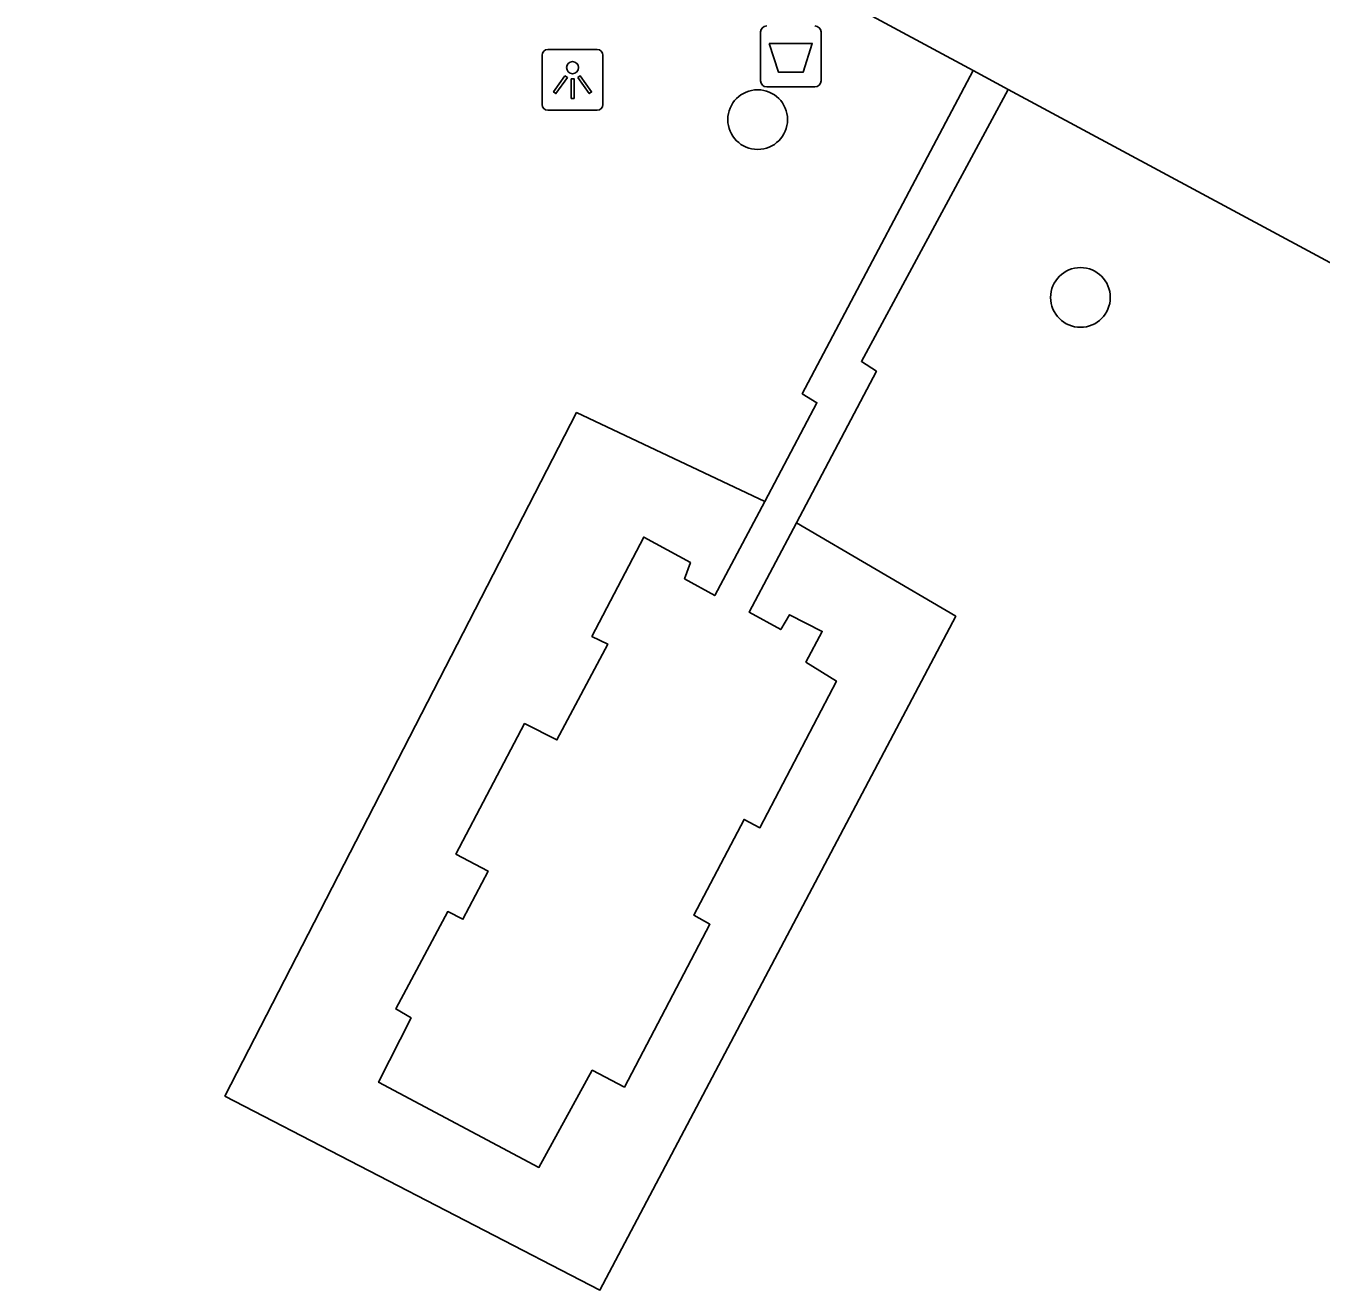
# Model space of a CAD drawing. Extents: x 159489 to 160304, y 383826 to 384530.
# Drawn here: x 159946.05 to 159967.28, y 384093.87 to 384114.58 of the extents above; entities that cross this region are included whole.
import ezdxf

# ---------------------------------------------------------------- set-up
doc = ezdxf.new("R2010")
doc.units = 0
for name, color, linetype in [('IMGEO_Afvalbak', 7, 'Continuous'), ('IMGEO_Boom', 7, 'Continuous'), ('IMGEO_Groenvoorziening', 7, 'Continuous'), ('IMGEO_Lichtpunt', 7, 'Continuous'), ('IMGEO_Voetgangersgebied_gesloten', 7, 'Continuous'), ('IMGEO_Voetpad_open', 7, 'Continuous')]:
    doc.layers.add(name, color=color, linetype=linetype)

msp = doc.modelspace()

# ---------------------------------------------------------------- linework, layer by layer
at = {"layer": 'IMGEO_Afvalbak'}
for p, q in [((159958.095, 384113.682), (159958.095, 384114.482)), ((159958.095, 384114.482), (159958.095, 384113.682)), ((159959.085, 384114.482), (159959.085, 384113.682)), ((159959.085, 384113.682), (159959.085, 384114.482)), ((159958.985, 384113.582), (159958.195, 384113.582)), ((159958.195, 384113.582), (159958.985, 384113.582))]:
    msp.add_line(p, q, dxfattribs=at)
msp.add_lwpolyline([(159958.238, 384114.296), (159958.942, 384114.296), (159958.793, 384113.826), (159958.387, 384113.826), (159958.238, 384114.296)], dxfattribs=at)
for centre, start, end in [((159958.195, 384114.482), 90, 180), ((159958.195, 384114.482), 90, 180), ((159958.985, 384114.482), 0, 90), ((159958.985, 384114.482), 360, 90), ((159958.195, 384113.682), 180, 270), ((159958.195, 384113.682), 180, 270), ((159958.985, 384113.682), 270, 0), ((159958.985, 384113.682), 270, 0)]:
    msp.add_arc(centre, 0.1, start, end, dxfattribs=at)
at = {"layer": 'IMGEO_Boom'}
for centre in [(159958.047, 384113.046), (159963.337, 384110.133)]:
    msp.add_circle(centre, 0.489, dxfattribs=at)
at = {"layer": 'IMGEO_Groenvoorziening'}
msp.add_lwpolyline([(159958.681, 384106.439), (159961.293, 384104.909), (159955.461, 384093.87), (159949.317, 384097.048), (159955.08, 384108.246), (159958.162, 384106.791)], dxfattribs=at)
at = {"layer": 'IMGEO_Lichtpunt'}
for p, q in [((159954.515, 384114.1), (159954.515, 384113.293)), ((159954.515, 384114.1), (159954.515, 384113.293)), ((159955.417, 384114.195), (159954.609, 384114.195)), ((159955.417, 384114.195), (159954.609, 384114.195)), ((159955.511, 384113.293), (159955.511, 384114.1)), ((159955.511, 384113.293), (159955.511, 384114.1)), ((159954.609, 384113.199), (159955.417, 384113.199)), ((159954.609, 384113.199), (159955.417, 384113.199))]:
    msp.add_line(p, q, dxfattribs=at)
for points in [[(159954.889, 384113.764), (159954.928, 384113.736), (159954.74, 384113.474), (159954.702, 384113.501), (159954.889, 384113.764)], [(159954.991, 384113.716), (159955.038, 384113.716), (159955.038, 384113.394), (159954.991, 384113.394), (159954.991, 384113.716)], [(159955.101, 384113.736), (159955.139, 384113.763), (159955.326, 384113.501), (159955.287, 384113.473), (159955.101, 384113.736)]]:
    msp.add_lwpolyline(points, dxfattribs=at)
msp.add_circle((159955.014, 384113.898), 0.0994, dxfattribs=at)
for centre, start, end in [((159954.609, 384114.1), 90, 180), ((159954.609, 384114.1), 90, 180), ((159955.417, 384114.1), 0, 90), ((159955.417, 384114.1), 0, 90), ((159954.609, 384113.293), 180, 270), ((159954.609, 384113.293), 180, 270), ((159955.417, 384113.293), 270, 0), ((159955.417, 384113.293), 270, 360)]:
    msp.add_arc(centre, 0.0946, start, end, dxfattribs=at)
at = {"layer": 'IMGEO_Voetgangersgebied_gesloten'}
for points in [[(159961.579, 384113.852), (159942.73, 384123.985)], [(159991.605, 384097.15), (159989.51, 384098.309), (159987.628, 384099.386), (159982.455, 384102.271), (159982.609, 384102.542), (159962.154, 384113.541)]]:
    msp.add_lwpolyline(points, dxfattribs=at)
at = {"layer": 'IMGEO_Voetpad_open'}
for points in [[(159958.162, 384106.791), (159959.019, 384108.407), (159958.777, 384108.556), (159961.579, 384113.852)], [(159962.154, 384113.541), (159961.579, 384113.852)], [(159962.154, 384113.541), (159959.747, 384109.085), (159959.992, 384108.923), (159958.681, 384106.439)], [(159958.162, 384106.791), (159957.344, 384105.248), (159956.848, 384105.525), (159956.944, 384105.789), (159956.181, 384106.207), (159955.331, 384104.579), (159955.591, 384104.454), (159954.757, 384102.883), (159954.228, 384103.151), (159953.103, 384101.012), (159953.629, 384100.734), (159953.218, 384099.945), (159952.967, 384100.07), (159952.115, 384098.477), (159952.366, 384098.328), (159951.835, 384097.276), (159954.461, 384095.881), (159955.336, 384097.473), (159955.863, 384097.196), (159957.264, 384099.864), (159956.999, 384100.013), (159957.824, 384101.582), (159958.084, 384101.444), (159959.337, 384103.847), (159958.838, 384104.158), (159959.104, 384104.662), (159958.57, 384104.933), (159958.424, 384104.692), (159957.908, 384104.975), (159958.681, 384106.439)]]:
    msp.add_lwpolyline(points, dxfattribs=at)

doc.saveas('drawing.dxf')
